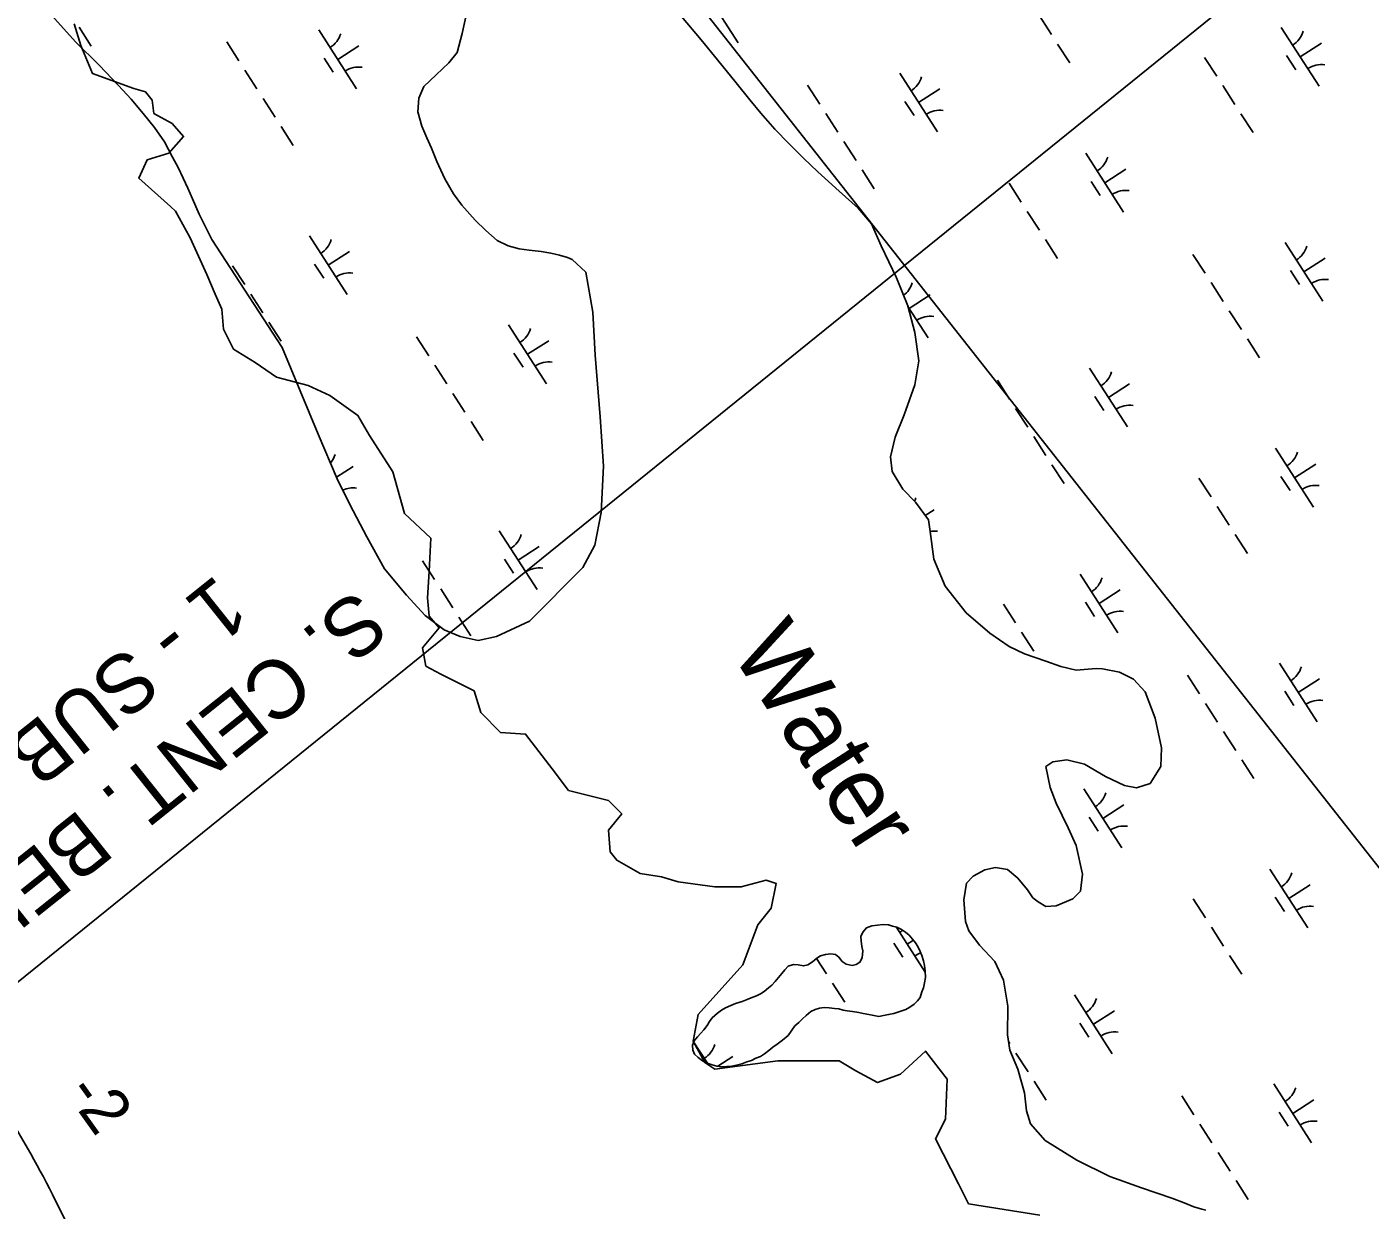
# Model space of a CAD drawing. Extents: x 3937982 to 3958556, y 219448 to 241894.
# Drawn here: x 3947855 to 3948816, y 237426 to 238273 of the extents above; entities that cross this region are included whole.
import ezdxf

# ---------------------------------------------------------------- set-up
doc = ezdxf.new("R2010")
doc.units = 0
for name, color, linetype in [('V-RIVR-EDGE', 7, 'Continuous'), ('V-RIVR-IDEN', 7, 'Continuous'), ('V-RIVR-RANG', 7, 'Continuous'), ('V-TOPO-MINR', 7, 'Continuous'), ('V-UTIL-IDEN', 7, 'Continuous'), ('V-UTIL-LINE', 7, 'Continuous'), ('V-WETL-SWMP', 7, 'Continuous')]:
    doc.layers.add(name, color=color, linetype=linetype)

msp = doc.modelspace()

# ---------------------------------------------------------------- linework, layer by layer
at = {"layer": 'V-RIVR-EDGE'}
msp.add_lwpolyline([(3947888.617, 238274.934), (3947893.365, 238259.5), (3947901.676, 238239.318), (3947931.356, 238228.633), (3947939.667, 238226.258), (3947944.416, 238220.322), (3947945.603, 238210.825), (3947958.662, 238203.701), (3947966.973, 238194.204), (3947956.288, 238182.332), (3947940.854, 238177.583), (3947934.918, 238164.523), (3947957.475, 238144.341), (3947961.037, 238140.779), (3947971.721, 238121.784), (3947983.594, 238095.665), (3947989.53, 238081.418), (3947994.279, 238070.734), (3947995.466, 238056.487), (3948002.589, 238042.24), (3948018.023, 238032.743), (3948033.457, 238022.058), (3948056.014, 238016.122), (3948071.447, 238008.998), (3948091.63, 237994.752), (3948099.94, 237980.505), (3948116.561, 237954.387), (3948124.872, 237924.706), (3948143.867, 237906.898), (3948142.68, 237883.154), (3948141.493, 237864.159), (3948142.68, 237851.099), (3948149.803, 237842.789), (3948137.931, 237828.542), (3948140.306, 237815.483), (3948150.991, 237809.547), (3948174.735, 237797.675), (3948179.484, 237782.241), (3948193.73, 237767.994), (3948211.538, 237766.807), (3948230.534, 237741.876), (3948242.406, 237726.442), (3948270.899, 237719.319), (3948280.397, 237709.821), (3948270.899, 237697.949), (3948272.086, 237682.515), (3948276.835, 237676.579), (3948293.456, 237667.081), (3948308.89, 237664.707), (3948320.762, 237661.145), (3948346.881, 237657.584), (3948365.876, 237657.584), (3948383.684, 237662.332), (3948390.808, 237659.958), (3948387.246, 237642.15), (3948377.748, 237630.278), (3948367.063, 237601.785), (3948335.009, 237566.168), (3948331.447, 237547.173), (3948339.757, 237531.739), (3948346.881, 237526.99), (3948391.995, 237532.926), (3948435.922, 237532.926), (3948447.794, 237525.803), (3948463.227, 237517.493), (3948479.848, 237523.429), (3948497.657, 237540.05), (3948513.09, 237519.867), (3948511.903, 237491.374), (3948504.78, 237477.127), (3948521.401, 237445.073), (3948528.524, 237430.826), (3948579.574, 237422.516)], dxfattribs=at)
at = {"layer": 'V-TOPO-MINR'}
msp.add_lwpolyline([(3948319.902, 236537.459), (3947873.071, 237437.367), (3947870.955, 237441.58), (3947868.813, 237445.78), (3947866.633, 237449.96), (3947864.426, 237454.127), (3947862.179, 237458.271), (3947859.902, 237462.399), (3947857.58, 237466.502), (3947855.23, 237470.589), (3947772.35, 237612.929)], dxfattribs=at)
at = {"layer": 'V-UTIL-LINE'}
for points in [[(3948094.548, 238926.698), (3947981.77, 238738.296), (3948844.302, 237642.921), (3949260.796, 236134.673), (3945931.135, 235655.081), (3945509.058, 234777.685), (3943601.185, 231807.758)], [(3947189.215, 237056.732), (3949419.332, 238859.441)]]:
    msp.add_lwpolyline(points, dxfattribs=at)
at = {"layer": 'V-WETL-SWMP'}
for p, q in [((3948336.637, 238303.262), (3948363.699, 238261.219)), ((3947889.656, 238262.15), (3947872.704, 238280.986)), ((3948169.187, 238281.101), (3948166.327, 238267.918)), ((3948337.245, 238263.421), (3948323.197, 238280.21)), ((3948579.185, 238280.645), (3948587.844, 238267.191)), ((3947892.188, 238272.463), (3947900.848, 238259.009)), ((3948063.64, 238270.531), (3948090.702, 238228.488)), ((3948166.327, 238267.918), (3948162.657, 238254.44)), ((3948752.199, 238272.303), (3948779.261, 238230.26)), ((3947906.428, 238245.434), (3947889.656, 238262.15)), ((3947997.775, 238261.936), (3948006.435, 238248.482)), ((3948077.171, 238249.51), (3948092.307, 238259.252)), ((3948162.657, 238254.44), (3948156.729, 238246.937)), ((3948348.897, 238249.079), (3948337.245, 238263.421)), ((3948592.174, 238260.464), (3948600.834, 238247.01)), ((3948765.73, 238251.281), (3948780.866, 238261.024)), ((3947920.297, 238230.867), (3947906.428, 238245.434)), ((3948067.436, 238250.379), (3948073.931, 238240.288)), ((3948156.729, 238246.937), (3948147.664, 238238.457)), ((3948362.242, 238232.6), (3948348.897, 238249.079)), ((3948697.333, 238250.906), (3948705.993, 238237.452)), ((3948755.995, 238252.15), (3948762.49, 238242.06)), ((3948010.765, 238241.755), (3948019.425, 238228.302)), ((3948147.664, 238238.457), (3948138.902, 238229.975)), ((3948479.202, 238239.572), (3948506.265, 238197.529)), ((3947929.474, 238220.988), (3947920.297, 238230.867)), ((3948138.902, 238229.975), (3948135.186, 238221.843)), ((3948371.901, 238220.497), (3948362.242, 238232.6)), ((3948413.337, 238230.977), (3948421.997, 238217.523)), ((3948492.734, 238218.55), (3948507.869, 238228.293)), ((3948710.323, 238230.725), (3948718.983, 238217.271)), ((3947938.042, 238210.712), (3947929.474, 238220.988)), ((3948023.755, 238221.575), (3948032.415, 238208.121)), ((3948135.186, 238221.843), (3948134.477, 238211.865)), ((3948379.771, 238211.035), (3948371.901, 238220.497)), ((3948482.998, 238219.42), (3948489.493, 238209.329)), ((3947946.109, 238200.844), (3947938.042, 238210.712)), ((3948134.477, 238211.865), (3948137.398, 238201.748)), ((3948389.941, 238199.633), (3948379.771, 238211.035)), ((3948426.327, 238210.796), (3948434.987, 238197.342)), ((3948723.313, 238210.544), (3948731.973, 238197.09)), ((3947953.364, 238190.38), (3947946.109, 238200.844)), ((3948036.745, 238201.394), (3948045.405, 238187.94)), ((3948137.398, 238201.748), (3948141.044, 238193.44)), ((3948400.02, 238189.24), (3948389.941, 238199.633)), ((3947958.9, 238179.53), (3947953.364, 238190.38)), ((3948141.044, 238193.44), (3948144.296, 238186.043)), ((3948410.401, 238178.743), (3948400.02, 238189.24)), ((3948439.317, 238190.615), (3948447.977, 238177.162)), ((3947962.959, 238172.226), (3947958.9, 238179.53)), ((3948144.296, 238186.043), (3948148.129, 238176.32)), ((3948420.589, 238169.056), (3948410.401, 238178.743)), ((3948612.332, 238182.273), (3948639.394, 238140.23)), ((3947966.712, 238164.521), (3947962.959, 238172.226)), ((3948148.129, 238176.32), (3948153.75, 238163.956)), ((3948428.283, 238162.117), (3948420.589, 238169.056)), ((3948452.307, 238170.435), (3948460.967, 238156.981)), ((3948625.863, 238161.252), (3948640.998, 238170.994)), ((3947969.967, 238157.427), (3947966.712, 238164.521)), ((3948153.75, 238163.956), (3948159.993, 238153.2)), ((3948435.979, 238155.279), (3948428.283, 238162.117)), ((3948557.466, 238160.876), (3948566.126, 238147.422)), ((3948616.128, 238162.121), (3948622.623, 238152.031)), ((3947973.419, 238149.826), (3947969.967, 238157.427)), ((3947978.145, 238138.783), (3947973.419, 238149.826)), ((3948159.993, 238153.2), (3948166.062, 238145.169)), ((3948449.571, 238143.135), (3948435.979, 238155.279)), ((3948166.062, 238145.169), (3948175.533, 238134.48)), ((3948459.035, 238131.841), (3948449.571, 238143.135)), ((3948570.456, 238140.696), (3948579.115, 238127.242)), ((3947987.035, 238120.636), (3947978.145, 238138.783)), ((3948175.533, 238134.48), (3948183.122, 238127.038)), ((3948465.932, 238116.035), (3948459.035, 238131.841)), ((3948037.439, 238043.349), (3947987.035, 238120.636)), ((3948056.902, 238123.203), (3948083.964, 238081.16)), ((3948183.122, 238127.038), (3948191.318, 238119.792)), ((3948191.318, 238119.792), (3948199.146, 238116.079)), ((3948583.445, 238120.515), (3948592.105, 238107.061)), ((3948070.433, 238102.181), (3948085.569, 238111.924)), ((3948199.146, 238116.079), (3948206.891, 238113.982)), ((3948206.891, 238113.982), (3948214.143, 238112.999)), ((3948214.143, 238112.999), (3948222.706, 238112.002)), ((3948222.706, 238112.002), (3948229.756, 238110.92)), ((3948229.756, 238110.92), (3948235.792, 238109.445)), ((3948476.824, 238093.15), (3948465.932, 238116.035)), ((3948754.898, 238118.583), (3948781.96, 238076.54)), ((3948002.036, 238101.806), (3948010.696, 238088.352)), ((3948060.698, 238103.051), (3948067.193, 238092.96)), ((3948235.792, 238109.445), (3948241.624, 238107.67)), ((3948241.624, 238107.67), (3948244.939, 238106.325)), ((3948244.939, 238106.325), (3948254.716, 238097.145)), ((3948689.033, 238109.988), (3948697.693, 238096.534)), ((3948768.429, 238097.562), (3948783.564, 238107.304)), ((3948254.716, 238097.145), (3948259.587, 238068.742)), ((3948484.955, 238073.1), (3948476.824, 238093.15)), ((3948758.694, 238098.431), (3948765.189, 238088.34)), ((3948015.026, 238081.625), (3948023.686, 238068.171)), ((3948702.022, 238089.807), (3948710.682, 238076.354)), ((3948489.951, 238054.141), (3948484.955, 238073.1)), ((3948485.072, 238072.658), (3948499.527, 238050.201)), ((3948485.996, 238071.222), (3948501.131, 238080.965)), ((3948259.587, 238068.742), (3948261.278, 238037.931)), ((3948715.012, 238069.627), (3948723.672, 238056.173)), ((3948028.016, 238061.445), (3948036.676, 238047.991)), ((3948199.468, 238059.513), (3948226.53, 238017.47)), ((3948492.831, 238033.811), (3948489.951, 238054.141)), ((3948063.208, 237981.432), (3948037.439, 238043.349)), ((3948133.603, 238050.918), (3948142.263, 238037.464)), ((3948212.999, 238038.491), (3948228.135, 238048.234)), ((3948728.002, 238049.446), (3948736.662, 238035.992)), ((3948203.264, 238039.36), (3948209.759, 238029.27)), ((3948261.278, 238037.931), (3948264.891, 237993.801)), ((3948490.155, 238016.703), (3948492.831, 238033.811)), ((3948146.593, 238030.737), (3948155.253, 238017.283)), ((3948615.03, 238028.554), (3948642.093, 237986.51)), ((3948482.521, 237995.113), (3948490.155, 238016.703)), ((3948549.165, 238019.959), (3948557.825, 238006.505)), ((3948628.561, 238007.532), (3948643.697, 238017.274)), ((3948159.583, 238010.556), (3948168.243, 237997.103)), ((3948618.826, 238008.401), (3948625.321, 237998.311)), ((3948476.012, 237979.106), (3948482.521, 237995.113)), ((3948562.155, 237999.778), (3948570.815, 237986.324)), ((3948172.573, 237990.376), (3948181.233, 237976.922)), ((3948264.891, 237993.801), (3948267.221, 237958.434)), ((3948076.777, 237949.414), (3948063.208, 237981.432)), ((3948472.678, 237965.156), (3948476.012, 237979.106)), ((3948575.145, 237979.597), (3948583.805, 237966.143)), ((3948748.16, 237971.255), (3948775.222, 237929.212)), ((3948076.313, 237950.509), (3948088.267, 237958.204)), ((3948267.221, 237958.434), (3948265.731, 237925.217)), ((3948473.938, 237954.643), (3948472.678, 237965.156)), ((3948588.135, 237959.416), (3948596.795, 237945.963)), ((3948761.691, 237950.233), (3948776.826, 237959.976)), ((3948085.981, 237931.1), (3948076.777, 237949.414)), ((3948481.467, 237941.949), (3948473.938, 237954.643)), ((3948693.293, 237949.858), (3948701.953, 237936.404)), ((3948751.956, 237951.103), (3948758.45, 237941.012)), ((3948490.441, 237932.733), (3948481.467, 237941.949)), ((3948097.918, 237907.851), (3948085.981, 237931.1)), ((3948499.718, 237920.015), (3948490.441, 237932.733)), ((3948706.283, 237929.677), (3948714.943, 237916.223)), ((3948265.731, 237925.217), (3948261.223, 237901.837)), ((3948497.443, 237923.134), (3948503.83, 237927.245)), ((3948501.006, 237911.602), (3948499.718, 237920.015)), ((3948192.73, 237912.185), (3948219.792, 237870.142)), ((3948503.545, 237891.976), (3948501.006, 237911.602)), ((3948719.273, 237909.497), (3948727.933, 237896.043)), ((3948110.559, 237884.942), (3948097.918, 237907.851)), ((3948206.261, 237891.163), (3948221.397, 237900.906)), ((3948261.223, 237901.837), (3948252.614, 237885.857)), ((3948137.864, 237890.788), (3948146.524, 237877.334)), ((3948196.526, 237892.032), (3948203.021, 237881.942)), ((3948511.685, 237872.626), (3948503.545, 237891.976)), ((3948126.404, 237866.189), (3948110.559, 237884.942)), ((3948252.614, 237885.857), (3948214.321, 237847.531)), ((3948608.292, 237881.226), (3948635.355, 237839.182)), ((3948150.854, 237870.607), (3948159.514, 237857.153)), ((3948526.826, 237853.532), (3948511.685, 237872.626)), ((3948621.823, 237860.204), (3948636.959, 237869.946)), ((3948139.856, 237851.667), (3948126.404, 237866.189)), ((3948612.088, 237861.073), (3948618.583, 237850.983)), ((3948153.363, 237841.342), (3948139.856, 237851.667)), ((3948543.775, 237838.963), (3948526.826, 237853.532)), ((3948553.426, 237859.828), (3948562.086, 237846.375)), ((3948164.846, 237836.641), (3948153.363, 237841.342)), ((3948163.844, 237850.426), (3948172.504, 237836.972)), ((3948214.321, 237847.531), (3948190.736, 237836.648)), ((3948177.752, 237833.671), (3948164.846, 237836.641)), ((3948190.736, 237836.648), (3948177.752, 237833.671)), ((3948557.642, 237829.333), (3948543.775, 237838.963)), ((3948566.416, 237839.648), (3948575.076, 237826.194)), ((3948568.421, 237824.292), (3948557.642, 237829.333)), ((3948583.743, 237818.841), (3948568.421, 237824.292)), ((3948594.54, 237815.199), (3948583.743, 237818.841)), ((3948605.351, 237812.607), (3948594.54, 237815.199)), ((3948619.711, 237813.816), (3948605.351, 237812.607)), ((3948624.254, 237813.406), (3948619.711, 237813.816)), ((3948636.469, 237811.145), (3948624.254, 237813.406)), ((3948750.858, 237817.535), (3948777.92, 237775.492)), ((3948646.549, 237806.113), (3948636.469, 237811.145)), ((3948654.823, 237796.907), (3948646.549, 237806.113)), ((3948684.993, 237808.94), (3948693.653, 237795.487)), ((3948764.389, 237796.514), (3948779.525, 237806.256)), ((3948661.923, 237778.27), (3948654.823, 237796.907)), ((3948754.654, 237797.383), (3948761.149, 237787.293)), ((3948697.983, 237788.76), (3948706.643, 237775.306)), ((3948666.537, 237756.868), (3948661.923, 237778.27)), ((3948710.973, 237768.579), (3948719.633, 237755.125)), ((3948666.011, 237743.58), (3948666.537, 237756.868)), ((3948583.795, 237743.621), (3948588.738, 237747.054)), ((3948588.738, 237747.054), (3948598.901, 237748.318)), ((3948598.901, 237748.318), (3948611.457, 237745.353)), ((3948611.457, 237745.353), (3948626.382, 237736.409)), ((3948723.963, 237748.398), (3948732.623, 237734.944)), ((3948586.743, 237728.538), (3948583.795, 237743.621)), ((3948626.382, 237736.409), (3948639.941, 237729.931)), ((3948658.503, 237731.434), (3948666.011, 237743.58)), ((3948591.142, 237717.284), (3948586.743, 237728.538)), ((3948610.991, 237727.506), (3948638.053, 237685.463)), ((3948639.941, 237729.931), (3948648.667, 237728.416)), ((3948648.667, 237728.416), (3948658.503, 237731.434)), ((3948599.655, 237699.678), (3948591.142, 237717.284)), ((3948624.522, 237706.484), (3948639.658, 237716.227)), ((3948614.787, 237707.353), (3948621.282, 237697.263)), ((3948605.435, 237687.006), (3948599.655, 237699.678)), ((3948610.063, 237666.653), (3948605.435, 237687.006)), ((3948531.676, 237665.243), (3948540.131, 237669.679)), ((3948540.131, 237669.679), (3948547.85, 237671.326)), ((3948547.85, 237671.326), (3948556.227, 237669.816)), ((3948556.227, 237669.816), (3948563.843, 237663.767)), ((3948744.12, 237670.207), (3948771.182, 237628.164)), ((3948525.152, 237648.187), (3948527.059, 237660.057)), ((3948527.059, 237660.057), (3948531.676, 237665.243)), ((3948563.843, 237663.767), (3948570.728, 237655.279)), ((3948608.502, 237654.429), (3948610.063, 237666.653)), ((3948757.651, 237649.186), (3948772.787, 237658.928)), ((3948570.728, 237655.279), (3948574.502, 237649.631)), ((3948574.502, 237649.631), (3948578.312, 237646.782)), ((3948591.218, 237643.812), (3948603.18, 237648.901)), ((3948603.18, 237648.901), (3948608.502, 237654.429)), ((3948747.916, 237650.055), (3948754.411, 237639.965)), ((3948526.347, 237632.777), (3948525.152, 237648.187)), ((3948578.312, 237646.782), (3948583.867, 237643.56)), ((3948583.867, 237643.56), (3948591.218, 237643.812)), ((3948689.254, 237648.81), (3948697.914, 237635.356)), ((3948528.708, 237626.098), (3948526.347, 237632.777)), ((3948476.698, 237628.817), (3948497.555, 237596.413)), ((3948536.269, 237615.852), (3948528.708, 237626.098)), ((3948702.244, 237628.629), (3948710.904, 237615.176)), ((3948474.92, 237617.324), (3948481.415, 237607.234)), ((3948484.655, 237616.455), (3948489.004, 237619.254)), ((3948547.309, 237604.16), (3948536.269, 237615.852)), ((3948419.757, 237606.358), (3948426.908, 237595.247)), ((3948553.429, 237590.785), (3948547.309, 237604.16)), ((3948715.234, 237608.449), (3948723.894, 237594.995)), ((3948431.238, 237588.52), (3948439.898, 237575.066)), ((3948556.682, 237572.199), (3948553.429, 237590.785)), ((3948556.408, 237551.561), (3948556.682, 237572.199)), ((3948604.253, 237580.178), (3948631.315, 237538.135)), ((3948617.784, 237559.156), (3948632.92, 237568.899)), ((3948608.049, 237560.025), (3948614.544, 237549.935)), ((3948331.818, 237546.575), (3948341.67, 237531.269)), ((3948558.013, 237540.694), (3948556.408, 237551.561)), ((3948557.115, 237546.775), (3948558.047, 237545.327)), ((3948349.079, 237529.187), (3948359.923, 237536.168)), ((3948563.779, 237526.973), (3948558.013, 237540.694)), ((3948562.377, 237538.6), (3948571.037, 237525.146)), ((3948568.453, 237510.118), (3948563.779, 237526.973)), ((3948575.367, 237518.419), (3948584.027, 237504.965)), ((3948746.819, 237516.488), (3948773.881, 237474.444)), ((3948570.031, 237497.152), (3948568.453, 237510.118)), ((3948680.954, 237507.893), (3948689.614, 237494.439)), ((3948760.35, 237495.466), (3948775.485, 237505.208)), ((3948572.708, 237488.02), (3948570.031, 237497.152)), ((3948750.615, 237496.335), (3948757.11, 237486.245)), ((3948583.394, 237475.983), (3948572.708, 237488.02)), ((3948693.944, 237487.712), (3948702.604, 237474.258)), ((3948605.95, 237462.039), (3948583.394, 237475.983)), ((3948706.934, 237467.531), (3948715.593, 237454.077)), ((3948629.584, 237450.181), (3948605.95, 237462.039)), ((3948652.219, 237442.184), (3948629.584, 237450.181)), ((3948719.923, 237447.35), (3948728.583, 237433.897)), ((3948673.877, 237434.801), (3948652.219, 237442.184)), ((3948682.741, 237431.457), (3948673.877, 237434.801)), ((3948689.637, 237428.584), (3948682.741, 237431.457)), ((3948695.295, 237426.925), (3948689.637, 237428.584)), ((3948698.246, 237426.219), (3948695.295, 237426.925))]:
    msp.add_line(p, q, dxfattribs=at)
for points in [[(3948403.311, 237601.872), (3948406.632, 237601.653), (3948410.296, 237600.905), (3948413.456, 237601.737), (3948416.809, 237603.967), (3948419.992, 237606.549), (3948422.636, 237608.088), (3948426.148, 237609.091), (3948430.003, 237609.565), (3948433.319, 237608.996), (3948435.744, 237607.214), (3948438.153, 237604.209), (3948440.924, 237602.073), (3948445.112, 237601.318), (3948448.095, 237601.978), (3948450.739, 237603.517), (3948452.355, 237606.644), (3948452.772, 237611.712), (3948452.114, 237614.869), (3948451.643, 237618.899), (3948451.51, 237622.049), (3948452.776, 237625.181), (3948455.439, 237628.12), (3948459.307, 237629.643), (3948463.337, 237630.114), (3948467.367, 237630.586), (3948471.212, 237630.36), (3948474.174, 237629.446), (3948477.138, 237628.707), (3948480.438, 237626.914), (3948483.388, 237625.125), (3948485.983, 237622.992), (3948488.393, 237619.986), (3948490.459, 237617.51), (3948492.173, 237614.863), (3948493.876, 237611.342), (3948495.061, 237608.352), (3948496.236, 237604.663), (3948497.067, 237601.328), (3948497.536, 237597.124), (3948497.653, 237592.749), (3948497.075, 237588.733), (3948496.329, 237585.245), (3948495.065, 237582.287), (3948493.79, 237578.456), (3948492.008, 237576.031), (3948489.527, 237573.614), (3948486.524, 237571.38), (3948483.529, 237569.845), (3948479.311, 237568.327), (3948474.92, 237566.986), (3948471.235, 237566.16), (3948467.728, 237565.507), (3948464.396, 237564.851), (3948460.73, 237565.425), (3948457.066, 237566.173), (3948453.053, 237566.926), (3948449.912, 237567.492), (3948445.548, 237568.25), (3948441.708, 237568.826), (3948438.741, 237569.39), (3948435.777, 237570.129), (3948432.634, 237570.52), (3948428.791, 237570.921), (3948425.295, 237571.142), (3948421.79, 237570.664), (3948418.803, 237569.654), (3948415.636, 237568.297), (3948412.276, 237565.542), (3948409.795, 237563.126), (3948406.962, 237560.54), (3948404.306, 237558.126), (3948399.491, 237551.193), (3948395.424, 237547.923), (3948391.537, 237545.001), (3948388.533, 237542.766), (3948385.527, 237540.357), (3948382.522, 237537.948), (3948379.523, 237536.064), (3948376.184, 237534.883), (3948373.189, 237533.349), (3948369.852, 237532.343), (3948366.336, 237530.991), (3948362.474, 237529.992), (3948359.139, 237529.162), (3948355.462, 237528.861), (3948351.437, 237528.739), (3948348.471, 237529.303), (3948345.159, 237530.222), (3948341.5, 237531.32), (3948338.2, 237533.113), (3948335.082, 237535.428), (3948332.491, 237537.912), (3948331.129, 237540.729), (3948331.001, 237544.229), (3948332.092, 237547.363), (3948334.58, 237550.304), (3948337.063, 237552.895), (3948339.192, 237555.141), (3948341.508, 237558.259), (3948343.121, 237561.212)], [(3948343.121, 237561.212), (3948345.08, 237563.809), (3948348.972, 237567.082), (3948351.8, 237569.318), (3948354.622, 237571.03), (3948358.315, 237572.555), (3948361.659, 237574.085), (3948366.577, 237575.595), (3948370.094, 237576.947), (3948372.909, 237578.135), (3948376.775, 237579.483), (3948379.592, 237580.845), (3948382.239, 237582.559), (3948385.247, 237585.143), (3948387.723, 237587.209), (3948390.032, 237589.803), (3948392.517, 237592.569), (3948395.005, 237595.51), (3948397.139, 237598.105), (3948399.447, 237600.699), (3948403.311, 237601.872)]]:
    msp.add_lwpolyline(points, dxfattribs=at)
for centre, start, end in [((3948062.421, 238272.864), 301.99668, 343.540338), ((3948750.98, 238274.636), 301.99668, 343.540338), ((3948780.88, 238228.184), 81.996677, 123.540335), ((3948092.321, 238226.412), 81.996677, 123.540335), ((3948477.983, 238241.905), 301.99668, 343.540338), ((3948507.883, 238195.453), 81.996677, 123.540335), ((3948611.112, 238184.606), 301.99668, 343.540338), ((3948641.012, 238138.154), 81.996677, 123.540335), ((3948055.683, 238125.536), 301.99668, 343.540338), ((3948753.678, 238120.916), 301.99668, 343.540338), ((3948085.583, 238079.084), 81.996677, 123.540335), ((3948783.578, 238074.464), 81.996677, 123.540335), ((3948471.245, 238094.577), 307.318523, 343.540338), ((3948501.145, 238048.125), 81.996677, 123.540335), ((3948198.249, 238061.846), 301.99668, 343.540338), ((3948228.149, 238015.394), 81.996677, 123.540335), ((3948613.811, 238030.886), 301.99668, 343.540338), ((3948643.711, 237984.435), 81.996677, 123.540335), ((3948058.381, 237971.816), 320.681822, 343.540338), ((3948746.94, 237973.588), 301.99668, 343.540338), ((3948088.281, 237925.364), 81.996677, 114.99141), ((3948776.84, 237927.136), 81.996677, 123.540335), ((3948473.944, 237940.857), 334.668725, 343.540338), ((3948191.511, 237914.518), 301.99668, 343.540338), ((3948503.844, 237894.405), 81.996677, 99.3632), ((3948221.411, 237868.066), 81.996677, 123.540335), ((3948607.073, 237883.558), 301.99668, 343.540338), ((3948636.973, 237837.107), 81.996677, 123.540335), ((3948749.639, 237819.868), 301.99668, 343.540338), ((3948779.539, 237773.416), 81.996677, 123.540335), ((3948609.772, 237729.839), 301.99668, 343.540338), ((3948639.672, 237683.387), 81.996677, 123.540335), ((3948742.901, 237672.54), 301.99668, 343.540338), ((3948772.801, 237626.088), 81.996677, 123.540335), ((3948469.904, 237639.809), 301.99668, 310.361394), ((3948499.804, 237593.357), 107.992298, 123.540335), ((3948603.034, 237582.511), 301.99668, 343.540338), ((3948632.934, 237536.059), 81.996677, 123.540335), ((3948330.037, 237549.78), 301.99668, 343.540338), ((3948745.6, 237518.82), 301.99668, 343.540338), ((3948775.5, 237472.369), 81.996677, 123.540335)]:
    msp.add_arc(centre, 17.623, start, end, dxfattribs=at)

# ---------------------------------------------------------------- texts
at = {"layer": 'V-RIVR-IDEN'}
msp.add_text('Water', height=49.9999, rotation=302.768556, dxfattribs=at).set_placement((3948357.67, 237826.021))
at = {"layer": 'V-RIVR-RANG'}
msp.add_text('-2', height=33.5, rotation=305.568326, dxfattribs=at).set_placement((3947881.9, 237510.249))
at = {"layer": 'V-UTIL-IDEN'}
for s, p in [('1 - SUB CABLE', (3947990.575, 237881.763)), ('S. CENT. BELL TEL. & TEL. CO.', (3948090.403, 237871.738))]:
    msp.add_text(s, height=41.99992, rotation=218.603762, dxfattribs=at).set_placement(p)

doc.saveas('drawing.dxf')
